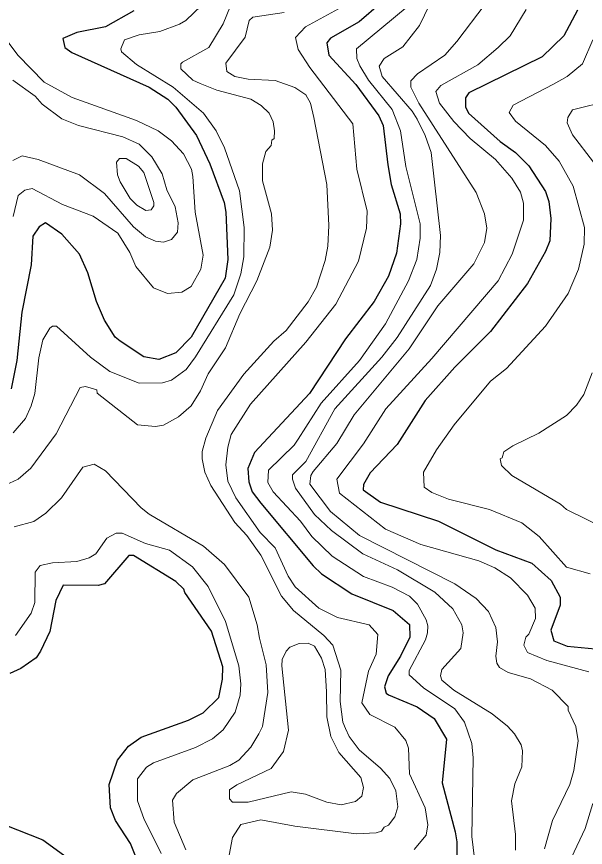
# Model space of a CAD drawing. Extents: x 423 to 448.8, y 7456.3 to 7484.
# Drawn here: x 430.581 to 431.566, y 7464.628 to 7466.067 of the extents above; entities that cross this region are included whole.
import ezdxf

# ---------------------------------------------------------------- set-up
doc = ezdxf.new("R2010")
doc.units = 0
doc.header["$LTSCALE"] = 0.032
doc.layers.add('1', color=7, linetype='Continuous', lineweight=25)
doc.layers.add('2', color=7, linetype='Continuous', lineweight=13)

msp = doc.modelspace()

# ---------------------------------------------------------------- linework, layer by layer
at = {"layer": '1'}
for points in [[(431.2119, 7466.0903), (431.174, 7466.0578), (431.1245, 7466.03), (431.1183, 7466.0215), (431.1214, 7466.0006), (431.1686, 7465.9496), (431.208, 7465.8954), (431.2157, 7465.8784), (431.2235, 7465.8103), (431.2297, 7465.7763), (431.2451, 7465.7253), (431.2459, 7465.7083), (431.2389, 7465.6572), (431.225, 7465.6177), (431.2003, 7465.5736), (431.1507, 7465.5087), (431.0881, 7465.4143), (430.993, 7465.3122), (430.9814, 7465.2843), (430.9829, 7465.2612), (430.9891, 7465.2442), (431.0038, 7465.2241), (431.0943, 7465.1157), (431.109, 7465.1018), (431.1616, 7465.067), (431.2328, 7465.0384), (431.2613, 7465.0144), (431.2621, 7464.992), (431.2459, 7464.9595), (431.2242, 7464.9255), (431.2181, 7464.9062), (431.2211, 7464.8953), (431.225, 7464.8922), (431.2745, 7464.8713), (431.3039, 7464.8513), (431.3255, 7464.8156), (431.3178, 7464.7399), (431.3402, 7464.6548), (431.3433, 7464.6378), (431.3433, 7464.6038)], [(430.7842, 7466.0772), (430.7347, 7466.0493), (430.6852, 7466.0393), (430.6612, 7466.0292), (430.6643, 7466.0137), (430.6766, 7466.0052), (430.8105, 7465.9449), (430.8429, 7465.924), (430.8568, 7465.9101), (430.8924, 7465.8614), (430.9156, 7465.8119), (430.9404, 7465.7454), (430.9435, 7465.7284), (430.9466, 7465.6464), (430.9419, 7465.6139), (430.8831, 7465.5118), (430.8568, 7465.4847), (430.8275, 7465.4731)], [(431.5522, 7466.078), (431.5282, 7466.0338), (431.4911, 7465.9975), (431.3642, 7465.9348), (431.358, 7465.9263), (431.358, 7465.9109), (431.3635, 7465.9001), (431.4184, 7465.8505), (431.4446, 7465.832), (431.4679, 7465.8088), (431.4965, 7465.7639), (431.5027, 7465.7469), (431.5058, 7465.7175), (431.5042, 7465.6789), (431.4965, 7465.6603), (431.4655, 7465.6046), (431.4013, 7465.5218), (431.3395, 7465.4599), (431.2884, 7465.4019), (431.2397, 7465.3262), (431.1933, 7465.2767), (431.1817, 7465.2566), (431.1809, 7465.2473), (431.2111, 7465.2263), (431.3117, 7465.1931)], [(430.8275, 7465.4731), (430.8011, 7465.4777), (430.7601, 7465.5048), (430.7517, 7465.5117), (430.7331, 7465.5412), (430.7191, 7465.5737), (430.7045, 7465.6232), (430.6898, 7465.6557), (430.6596, 7465.6904), (430.631, 7465.7098), (430.6202, 7465.7028), (430.6093, 7465.6866), (430.6062, 7465.6371), (430.59, 7465.5551), (430.5815, 7465.4716), (430.5714, 7465.4221)], [(431.3117, 7465.1931), (431.4107, 7465.1436), (431.4733, 7465.1204), (431.5066, 7465.0902), (431.522, 7465.0616), (431.522, 7465.0477), (431.5058, 7465.0044), (431.5112, 7464.9858), (431.5344, 7464.9765), (431.6071, 7464.9696)], [(430.795, 7464.5929), (430.778, 7464.6347), (430.7524, 7464.6749), (430.7439, 7464.6966), (430.7416, 7464.7368), (430.7555, 7464.7793), (430.7749, 7464.8033), (430.7965, 7464.8188), (430.8785, 7464.8482), (430.904, 7464.8613), (430.9311, 7464.8876), (430.9373, 7464.9193), (430.9381, 7464.941), (430.9187, 7465.0029), (430.8723, 7465.0694), (430.8707, 7465.0756), (430.8569, 7465.0887), (430.7834, 7465.1335), (430.7756, 7465.1335), (430.7331, 7465.0848), (430.7223, 7465.0817), (430.6619, 7465.0825), (430.6488, 7465.0555), (430.6387, 7465.002), (430.6225, 7464.968), (430.6147, 7464.9564), (430.5884, 7464.9379)], [(430.5884, 7464.9379), (430.5691, 7464.9294)], [(430.3758, 7464.6207), (430.4346, 7464.664), (430.4748, 7464.6803), (430.4964, 7464.6842), (430.5382, 7464.6757), (430.6263, 7464.6409), (430.6751, 7464.606)]]:
    msp.add_lwpolyline(points, dxfattribs=at)
at = {"layer": '2'}
for points in [[(431.266, 7465.9032), (431.2142, 7465.9635), (431.2088, 7465.9813), (431.2172, 7465.9944), (431.2498, 7466.0145), (431.2784, 7466.0517), (431.3124, 7466.1228)], [(430.9512, 7466.0857), (430.9388, 7466.0548), (430.914, 7466.0138), (430.8684, 7465.9882), (430.8653, 7465.9852), (430.8653, 7465.9766), (430.8862, 7465.9573), (430.8986, 7465.9511), (430.928, 7465.9395), (430.9868, 7465.924), (431.0046, 7465.9132), (431.0185, 7465.9001), (431.0254, 7465.8846), (431.0278, 7465.8691), (431.027, 7465.856), (431.0231, 7465.8529), (431.0216, 7465.8436), (431.0123, 7465.8335), (431.0069, 7465.8119), (431.0069, 7465.7825), (431.0224, 7465.7253), (431.0239, 7465.6974), (431.0193, 7465.668), (430.9968, 7465.6093), (430.9674, 7465.552), (430.9427, 7465.4932), (430.9125, 7465.4484), (430.8994, 7465.419), (430.8832, 7465.3927), (430.8615, 7465.3741), (430.8352, 7465.3594), (430.8213, 7465.3571), (430.7903, 7465.3602), (430.7207, 7465.4151), (430.7199, 7465.4205), (430.7006, 7465.4267), (430.6913, 7465.4244), (430.6495, 7465.3447), (430.6055, 7465.2851), (430.5838, 7465.2658), (430.5614, 7465.2557)], [(430.9009, 7466.0865), (430.8738, 7466.0601), (430.863, 7466.054), (430.829, 7466.0416), (430.7934, 7466.0354), (430.7679, 7466.0269), (430.7617, 7466.0114), (430.7625, 7466.006), (430.7887, 7465.9843), (430.8522, 7465.9449), (430.9048, 7465.9001), (430.9264, 7465.8691), (430.9411, 7465.8397), (430.9667, 7465.7655), (430.9752, 7465.7021), (430.9744, 7465.651), (430.969, 7465.6216), (430.9574, 7465.5852), (430.8909, 7465.4778), (430.8746, 7465.4561), (430.8491, 7465.4375), (430.8337, 7465.4329), (430.7934, 7465.4321), (430.7424, 7465.4522), (430.7091, 7465.477), (430.6503, 7465.5311), (430.6433, 7465.5311), (430.6387, 7465.5272), (430.6263, 7465.5072), (430.6194, 7465.4762), (430.6124, 7465.4143), (430.6063, 7465.3927), (430.5962, 7465.371), (430.5753, 7465.3462)], [(431.1384, 7466.0803), (431.0811, 7466.0493), (431.0641, 7466.0308), (431.0687, 7466.0099), (431.0889, 7465.979), (431.1631, 7465.8815), (431.1701, 7465.8026), (431.1879, 7465.7299), (431.1871, 7465.7005), (431.1732, 7465.6433), (431.1337, 7465.569), (431.0819, 7465.5033), (430.986, 7465.3958), (430.9528, 7465.3431)], [(431.2575, 7466.0841), (431.1693, 7466.0114), (431.1701, 7465.9944), (431.1755, 7465.9821), (431.1902, 7465.9573), (431.2312, 7465.9063), (431.2459, 7465.8691), (431.2552, 7465.8073), (431.2799, 7465.7083), (431.2799, 7465.6835), (431.2737, 7465.6464), (431.2598, 7465.6093), (431.2196, 7465.535), (431.1747, 7465.4716), (431.1082, 7465.3973), (431.0687, 7465.3354), (431.0618, 7465.3246), (431.0169, 7465.2813), (431.0162, 7465.2604), (431.0254, 7465.2442), (431.0726, 7465.1931), (431.092, 7465.1668), (431.1275, 7465.1328), (431.1817, 7465.0972), (431.2312, 7465.0787), (431.2614, 7465.0631), (431.2753, 7465.0493), (431.29, 7465.0222), (431.2931, 7465.0121), (431.2923, 7464.9998)], [(431.3921, 7466.0888), (431.3434, 7466.0238), (431.3225, 7466.0006), (431.2753, 7465.9681), (431.2637, 7465.9557), (431.2637, 7465.9449), (431.2776, 7465.9171), (431.3766, 7465.7624), (431.3913, 7465.7253), (431.3952, 7465.7005), (431.3913, 7465.6758), (431.3727, 7465.6386), (431.3101, 7465.5659), (431.2606, 7465.4917), (431.1654, 7465.3772), (431.1353, 7465.3277), (431.0943, 7465.279), (431.0904, 7465.272), (431.0889, 7465.2573), (431.1244, 7465.2101), (431.1747, 7465.1683), (431.3395, 7465.0848), (431.3766, 7465.0593), (431.3983, 7465.0368), (431.4107, 7465.009), (431.4137, 7464.9843), (431.4107, 7464.9595), (431.4122, 7464.9472), (431.4168, 7464.9394), (431.4323, 7464.9309), (431.471, 7464.9201), (431.5081, 7464.9007), (431.5359, 7464.8721), (431.5359, 7464.8659), (431.5491, 7464.8373), (431.553, 7464.8126), (431.546, 7464.7615), (431.539, 7464.7368), (431.5089, 7464.6749), (431.4949, 7464.6254)], [(431.4787, 7465.0423), (431.4656, 7465.0647), (431.4361, 7465.0949), (431.4091, 7465.1126), (431.3813, 7465.1243), (431.2807, 7465.1529), (431.2196, 7465.1792), (431.1399, 7465.2418), (431.1353, 7465.2658), (431.1817, 7465.3269), (431.2203, 7465.388), (431.3, 7465.4747), (431.4145, 7465.6092), (431.4392, 7465.6557), (431.4586, 7465.7144), (431.4586, 7465.7438), (431.4532, 7465.7631), (431.4385, 7465.7871), (431.4099, 7465.8196), (431.3665, 7465.856), (431.3379, 7465.8854), (431.3132, 7465.9171), (431.307, 7465.9372), (431.3155, 7465.948), (431.3797, 7465.9836), (431.4145, 7466.0137), (431.4354, 7466.0339), (431.4632, 7466.0795)], [(431.044, 7466.0741), (430.9899, 7466.0663), (430.9837, 7466.0602), (430.9767, 7466.0316), (430.9435, 7465.9867), (430.945, 7465.972), (430.959, 7465.9635), (430.9822, 7465.9588), (431.0286, 7465.9565), (431.0626, 7465.9441), (431.0819, 7465.9318), (431.0896, 7465.9171), (431.0958, 7465.8923), (431.1183, 7465.7763), (431.1214, 7465.7052), (431.1198, 7465.6696), (431.1152, 7465.6448), (431.1005, 7465.5984), (431.0858, 7465.5729), (431.0479, 7465.5234), (431.0262, 7465.5048), (430.9744, 7465.4476), (430.9288, 7465.3849), (430.9086, 7465.337), (430.9025, 7465.3138), (430.9025, 7465.3014), (430.9071, 7465.2782)], [(430.5358, 7466.0632), (430.583, 7466.0006), (430.6287, 7465.9534), (430.6774, 7465.9271), (430.7888, 7465.8869), (430.8259, 7465.8691), (430.8491, 7465.8521), (430.87, 7465.8297), (430.8839, 7465.8026), (430.8862, 7465.7902), (430.8901, 7465.7284), (430.904, 7465.6541), (430.9001, 7465.6294), (430.8832, 7465.5999), (430.8669, 7465.5899), (430.8421, 7465.5876), (430.8181, 7465.5976), (430.7872, 7465.634), (430.7772, 7465.6588), (430.7563, 7465.692), (430.7137, 7465.7214), (430.6604, 7465.7415), (430.6078, 7465.7693), (430.5954, 7465.7662), (430.5838, 7465.757), (430.5753, 7465.7206)], [(431.5785, 7466.0269), (431.5607, 7465.9851), (431.5344, 7465.9635), (431.5104, 7465.9503), (431.4408, 7465.914), (431.4338, 7465.9008), (431.4447, 7465.8861), (431.4965, 7465.8436), (431.5204, 7465.8165), (431.5444, 7465.7732), (431.5645, 7465.7021), (431.5638, 7465.6727), (431.5537, 7465.6294), (431.536, 7465.5876), (431.4965, 7465.5311), (431.4292, 7465.4576), (431.4013, 7465.4359), (431.3387, 7465.3602), (431.3078, 7465.3169), (431.2853, 7465.2782), (431.2869, 7465.2519), (431.3, 7465.2426), (431.3287, 7465.231), (431.3998, 7465.2132), (431.4555, 7465.19), (431.4856, 7465.1668), (431.5328, 7465.1134), (431.5738, 7465.1019)], [(430.5745, 7465.9573), (430.6132, 7465.9294), (430.6256, 7465.9155), (430.6596, 7465.89), (430.6882, 7465.8784), (430.7648, 7465.859), (430.7934, 7465.8459), (430.8151, 7465.8243), (430.8328, 7465.7949), (430.8414, 7465.767), (430.8553, 7465.7376), (430.8607, 7465.7098), (430.8599, 7465.6935), (430.8491, 7465.6811), (430.8352, 7465.6765), (430.8213, 7465.6781), (430.8043, 7465.6858), (430.7833, 7465.7028), (430.7331, 7465.7608), (430.6898, 7465.7933), (430.6186, 7465.8196), (430.5908, 7465.8258), (430.5745, 7465.8181)], [(431.6087, 7465.9217), (431.5437, 7465.9055), (431.5352, 7465.8923), (431.5344, 7465.8831), (431.5436, 7465.8621), (431.58, 7465.815)], [(431.4447, 7464.6231), (431.4447, 7464.6502), (431.4377, 7464.7089), (431.4439, 7464.7383), (431.4555, 7464.7677), (431.457, 7464.7956), (431.4547, 7464.8056), (431.4431, 7464.825), (431.4307, 7464.8381), (431.4045, 7464.8597), (431.338, 7464.9007), (431.317, 7464.9178), (431.3147, 7464.9255), (431.3171, 7464.9363), (431.3503, 7464.9727), (431.3542, 7464.9998), (431.3518, 7465.0137), (431.3364, 7465.0415), (431.3054, 7465.0701), (431.2405, 7465.1088), (431.1802, 7465.1367), (431.126, 7465.1769), (431.0966, 7465.2047), (431.0641, 7465.2504), (431.0587, 7465.2658), (431.0587, 7465.2736), (431.0819, 7465.2967), (431.1322, 7465.388), (431.2134, 7465.477), (431.2397, 7465.511), (431.2977, 7465.6015), (431.3078, 7465.6294), (431.3139, 7465.6588), (431.3147, 7465.6881), (431.2985, 7465.832), (431.2884, 7465.8614), (431.2745, 7465.8892), (431.266, 7465.9032)], [(431.5777, 7465.4499), (431.563, 7465.4128), (431.5506, 7465.3942), (431.5329, 7465.3764), (431.4849, 7465.3455), (431.44, 7465.3238), (431.4246, 7465.313), (431.4215, 7465.3029), (431.4184, 7465.3014), (431.4207, 7465.2898), (431.4385, 7465.272), (431.5228, 7465.2225), (431.5329, 7465.2132), (431.6071, 7465.1769)], [(430.9528, 7465.3431), (430.9466, 7465.3215), (430.9434, 7465.2906), (430.9465, 7465.2627), (430.9605, 7465.2333), (431.003, 7465.1738), (431.0286, 7465.1467), (431.051, 7465.098), (431.0633, 7465.0794), (431.1044, 7465.0423), (431.1369, 7465.0261), (431.1917, 7465.0137), (431.2064, 7464.9966), (431.2033, 7464.9626), (431.1902, 7464.9332), (431.1786, 7464.8783), (431.1925, 7464.8582), (431.2358, 7464.8365), (431.2552, 7464.8133), (431.2598, 7464.8002), (431.2613, 7464.7554), (431.2884, 7464.6966), (431.2931, 7464.6672), (431.29, 7464.6494), (431.2691, 7464.6246)], [(430.8738, 7464.6239), (430.8538, 7464.6718), (430.8507, 7464.7097), (430.8576, 7464.7213), (430.8863, 7464.7453), (430.9504, 7464.77), (430.9659, 7464.7793), (430.9868, 7464.8018), (431.0007, 7464.825), (431.0069, 7464.8373), (431.0162, 7464.8961), (431.0131, 7464.9441), (431.0015, 7464.9905), (430.9976, 7465.0137), (430.9829, 7465.0616), (430.9411, 7465.1181), (430.9048, 7465.1498), (430.8104, 7465.2055), (430.7965, 7465.2163), (430.7347, 7465.2805), (430.7153, 7465.2921), (430.6959, 7465.2867), (430.6588, 7465.2333), (430.6318, 7465.207), (430.6109, 7465.1923), (430.5769, 7465.1831)], [(430.9071, 7465.2782), (430.9172, 7465.255), (430.959, 7465.1908), (430.9798, 7465.1683), (431.0038, 7465.1343), (431.0394, 7465.0632), (431.0602, 7465.0384), (431.1128, 7464.9951), (431.1283, 7464.9781), (431.1423, 7464.9348), (431.1415, 7464.8807), (431.1461, 7464.8451), (431.1507, 7464.8342), (431.1569, 7464.8203), (431.1739, 7464.7971), (431.2111, 7464.7654), (431.2273, 7464.7476), (431.2374, 7464.726), (431.2412, 7464.6981), (431.2358, 7464.6811), (431.225, 7464.6664), (431.2173, 7464.6633), (431.2127, 7464.6563), (431.2034, 7464.6532), (431.1693, 7464.6517), (431.0626, 7464.6648), (431.0038, 7464.6757), (430.969, 7464.6679), (430.9551, 7464.6455), (430.928, 7464.5009)], [(430.8313, 7464.6177), (430.8011, 7464.678), (430.7903, 7464.7089), (430.7903, 7464.7468), (430.8058, 7464.7669), (430.8182, 7464.7747), (430.8909, 7464.801), (430.9203, 7464.8164), (430.9388, 7464.8319), (430.9597, 7464.8621), (430.9682, 7464.8915), (430.969, 7464.9116), (430.9659, 7464.9425), (430.9427, 7465.0191), (430.9125, 7465.0802), (430.8855, 7465.1142), (430.846, 7465.1428), (430.8043, 7465.1544), (430.764, 7465.1722), (430.7532, 7465.1722), (430.737, 7465.1637), (430.7184, 7465.1366), (430.7068, 7465.1297), (430.6852, 7465.1235), (430.6434, 7465.1212), (430.6217, 7465.1165), (430.6132, 7465.105), (430.6124, 7465.0524), (430.6062, 7465.0338), (430.5792, 7464.9951)], [(431.5715, 7464.9324), (431.4988, 7464.9518), (431.4656, 7464.9657), (431.4594, 7464.9781), (431.4624, 7464.992), (431.4679, 7464.9974), (431.4795, 7465.0245), (431.4787, 7465.0423)], [(431.2923, 7464.9998), (431.2892, 7464.9874), (431.2606, 7464.9347), (431.2606, 7464.927), (431.2854, 7464.9046), (431.3395, 7464.8682), (431.3565, 7464.8451), (431.3689, 7464.8079), (431.3712, 7464.7832), (431.3689, 7464.6471), (431.3766, 7464.5852)], [(431.5181, 7464.5604), (431.5653, 7464.661), (431.5785, 7464.7043)]]:
    msp.add_lwpolyline(points, dxfattribs=at)
for points in [[(430.7539, 7465.815), (430.7594, 7465.8211), (430.771, 7465.8211), (430.7919, 7465.808), (430.8012, 7465.7972), (430.8189, 7465.7454), (430.8189, 7465.7391), (430.8143, 7465.7322), (430.805, 7465.7314), (430.7895, 7465.7407), (430.7779, 7465.7523), (430.7601, 7465.781), (430.7555, 7465.7933)], [(431.1174, 7464.8977), (431.1152, 7464.9363), (431.109, 7464.9556), (431.0966, 7464.9766), (431.0858, 7464.982), (431.0703, 7464.9812), (431.0541, 7464.975), (431.0479, 7464.968), (431.0409, 7464.9533), (431.0401, 7464.9425), (431.0518, 7464.8311), (431.0432, 7464.794), (431.0216, 7464.7646), (430.9621, 7464.7367), (430.9497, 7464.7275), (430.9497, 7464.712), (430.9551, 7464.7066), (430.9822, 7464.7066), (431.0564, 7464.7244), (431.0812, 7464.7205), (431.1183, 7464.7066), (431.143, 7464.7019), (431.1678, 7464.7074), (431.1786, 7464.7166), (431.1817, 7464.7321), (431.177, 7464.7491), (431.1391, 7464.7925), (431.1252, 7464.8203), (431.1183, 7464.8544)]]:
    msp.add_lwpolyline(points, close=True, dxfattribs=at)

doc.saveas('drawing.dxf')
